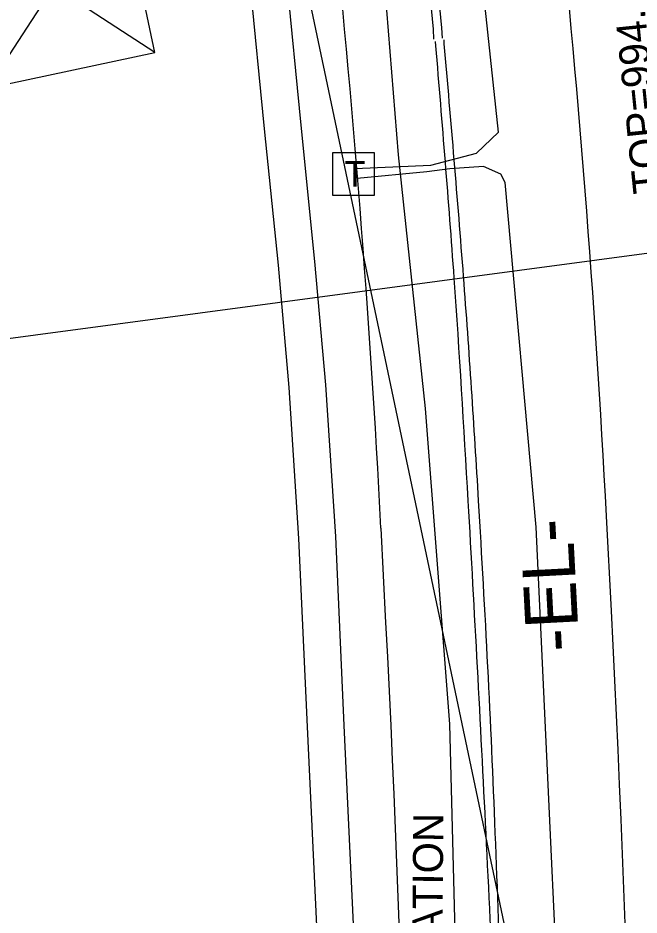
# Model space of a CAD drawing. Extents: x 1614427 to 1617186, y 896524 to 905462.
# Drawn here: x 1616608.8 to 1616691.3, y 902317.5 to 902436.7 of the extents above; entities that cross this region are included whole.
import ezdxf

# ---------------------------------------------------------------- set-up
doc = ezdxf.new("R2010")
doc.units = 0
for name, color, linetype in [('Exist Horizontal Alignment', 7, 'Continuous'), ('Exist Horizontal Alignment Direction Label', 7, 'Continuous'), ('Exist Right of Way Line', 7, 'Continuous'), ('Exist Roads EOP', 7, 'Continuous'), ('Exist Roads EOP Other', 7, 'Continuous'), ('Exist Roads EOT', 7, 'Continuous'), ('Exist Structure Minor Storm Sewer Manhole Top Elevation', 7, 'Continuous'), ('Exist Utilities Gas Meter CELL', 7, 'Continuous'), ('Exist Utilities Gas UG Line SUE LOS B', 7, 'Continuous'), ('Exist Utilities Power Tower CELL', 7, 'Continuous'), ('Exist Utilities Power UG Cable SUE LOS D', 7, 'Continuous'), ('Exist Utilities Telephone Pedestal CELL', 7, 'Continuous'), ('Exist Utilities Telephone UG Cable SUE LOS B', 7, 'Continuous')]:
    doc.layers.add(name, color=color, linetype=linetype)

# ---------------------------------------------------------------- blocks, each defined once
blk = doc.blocks.new('EXIST UTILITIES TELEPHONE PEDESTAL')
at = {"layer": 'Exist Utilities Telephone Pedestal CELL'}
blk.add_line((0, 0), (0, 0), dxfattribs=at)
blk.add_lwpolyline([(-0.0545, -0.0565), (0.0574, -0.0565), (0.0574, 0.0554), (-0.0545, 0.0554), (-0.0545, -0.0565)], dxfattribs=at)
blk.add_text('T', height=0.0684, dxfattribs=at).set_placement((-0.0226, -0.0343))

msp = doc.modelspace()

# ---------------------------------------------------------------- linework, layer by layer
at = {"layer": 'Exist Horizontal Alignment'}
msp.add_line((1616687.65, 902357.94), (1616687, 902370.51), dxfattribs=at)
for centre, radius, start, end in [((1615052.19, 902285.31), 1637.02, 2.98333, 9.05), ((1614235.45, 902230.14), 2455.53, 356.08333, 2.98333)]:
    msp.add_arc(centre, radius, start, end, dxfattribs=at)
at = {"layer": 'Exist Right of Way Line'}
for p, q in [((1616010.65, 905462.23), (1616993.32, 900797.76)), ((1616657.69, 902356.37), (1616657.04, 902368.94))]:
    msp.add_line(p, q, dxfattribs=at)
for centre, radius, start, end in [((1615052.19, 902285.31), 1607.02, 2.98333, 9.05), ((1614235.45, 902230.14), 2425.53, 356.08333, 2.98333)]:
    msp.add_arc(centre, radius, start, end, dxfattribs=at)
at = {"layer": 'Exist Roads EOP'}
for p, q in [((1616664.06, 902433.91), (1616664.02, 902435.24)), ((1616664.33, 902433.03), (1616664.3, 902433.61))]:
    msp.add_line(p, q, dxfattribs=at)
for points in [[(1616664.02, 902435.24), (1616659.23, 902479.02), (1616653.86, 902521.19), (1616647.48, 902561.19), (1616640.05, 902603.13), (1616633.52, 902638.17), (1616624.95, 902680.56), (1616615.82, 902721.84), (1616606.01, 902763.05), (1616595.75, 902801.7), (1616584.26, 902841.93), (1616572.3, 902881.24), (1616564.26, 902906.37), (1616556.43, 902931.12), (1616543.99, 902967.9), (1616530.08, 903008.97), (1616517.05, 903047.39)], [(1616655.28, 901931.6), (1616660.06, 901975.76), (1616663.88, 902018.68), (1616667.04, 902062.5), (1616670.01, 902105.53), (1616671.54, 902149.52), (1616672.6, 902193.68), (1616673.08, 902239.26), (1616672.8, 902282.74), (1616671, 902328.37), (1616668.63, 902372.54), (1616666.77, 902402.14), (1616664.33, 902433.03)]]:
    msp.add_spline(points, degree=3, dxfattribs=at)
at = {"layer": 'Exist Roads EOP Other'}
for points in [[(1616650.36, 902213.15), (1616650.27, 902239.23), (1616650.02, 902264.88), (1616649.44, 902290.16), (1616648.51, 902316.11), (1616647.25, 902342.52), (1616646.14, 902367.57), (1616644.85, 902387.63), (1616643.4, 902403.89), (1616641.55, 902422), (1616639.65, 902441.45), (1616637.53, 902461.4), (1616635.2, 902482.65), (1616632, 902508.68)], [(1616655.16, 902213.08), (1616655.16, 902239.25), (1616654.9, 902264.94), (1616654.33, 902290.29), (1616653.39, 902316.3), (1616652.13, 902342.73), (1616651.02, 902367.82), (1616649.72, 902387.98), (1616648.26, 902404.34), (1616646.41, 902422.47), (1616644.51, 902441.92), (1616642.39, 902461.9), (1616640.05, 902483.2), (1616636.84, 902509.29)]]:
    msp.add_lwpolyline(points, dxfattribs=at)
at = {"layer": 'Exist Roads EOT'}
for p, q in [((1616665.2, 902434.04), (1616665.13, 902435.43)), ((1616665.45, 902433.28), (1616665.41, 902433.83))]:
    msp.add_line(p, q, dxfattribs=at)
for points in [[(1616665.13, 902435.43), (1616660.48, 902479.08), (1616654.89, 902521.26), (1616648.51, 902561.33), (1616641.12, 902603.28), (1616634.46, 902638.28), (1616625.9, 902680.69), (1616616.67, 902721.99), (1616606.86, 902763.22), (1616596.71, 902801.99), (1616585.45, 902842.18), (1616573.19, 902881.5), (1616565.19, 902906.61), (1616557.25, 902931.31), (1616544.89, 902968.22), (1616530.94, 903009.35), (1616518.06, 903047.65)], [(1616657.03, 901931.53), (1616661.72, 901975.47), (1616665.32, 902018.62), (1616668.31, 902062.36), (1616670.59, 902105.52), (1616672.4, 902149.47), (1616673.48, 902193.66), (1616673.75, 902239.27), (1616673.47, 902282.77), (1616672.23, 902328.42), (1616670.01, 902372.56), (1616668.01, 902402.36), (1616665.45, 902433.28)]]:
    msp.add_spline(points, degree=3, dxfattribs=at)
at = {"layer": 'Exist Utilities Gas UG Line SUE LOS B'}
msp.add_lwpolyline([(1616661.01, 902037.25), (1616663.33, 902064.4), (1616667.18, 902120.35), (1616669.8, 902175.63), (1616670.18, 902203.89), (1616670, 902252.83), (1616667.06, 902308.42), (1616666.18, 902342.89), (1616662.96, 902384.82), (1616659.36, 902418.53), (1616657.17, 902446.04), (1616652.37, 902490.94), (1616648.49, 902520.82), (1616640.31, 902575.63), (1616630.24, 902629.08), (1616624.64, 902659), (1616610.54, 902718.34), (1616603.5, 902747.83), (1616594.95, 902779.96), (1616588.83, 902805.4), (1616574.94, 902856.71)], dxfattribs=at)
at = {"layer": 'Exist Utilities Power Tower CELL'}
msp.add_lwpolyline([(1616627, 902432.12), (1616622.27, 902454.39), (1616599.99, 902449.66), (1616604.72, 902427.39), (1616627, 902432.12), (1616599.99, 902449.66), (1616622.27, 902454.39), (1616604.72, 902427.39)], dxfattribs=at)
at = {"layer": 'Exist Utilities Power UG Cable SUE LOS D'}
msp.add_lwpolyline([(1616667.35, 901702.61), (1616628.62, 901896.27), (1616578.22, 902137.47), (1616526.22, 902383.26), (1616717.86, 902408.9)], dxfattribs=at)
at = {"layer": 'Exist Utilities Telephone UG Cable SUE LOS B'}
for points in [[(1616653.58, 902416.71), (1616663.67, 902417.14), (1616669.74, 902418.75), (1616672.64, 902421.54), (1616661.03, 902530.35), (1616645.59, 902619.16), (1616624.26, 902721.72), (1616610.21, 902784.31), (1616604.98, 902794.39), (1616600.3, 902799.85), (1616600.03, 902805.22), (1616598.01, 902825.81), (1616571.3, 902910.94), (1616549.08, 902977.64), (1616515.65, 903076.73), (1616483.43, 903168.54), (1616464.03, 903218.81), (1616463.64, 903219.2), (1616462.93, 903219.33), (1616457.94, 903217.72), (1616449, 903216.46)], [(1616656.18, 902051.21), (1616671.87, 902049.35), (1616673.37, 902060.47), (1616677.62, 902099.17), (1616679.56, 902131), (1616682.04, 902274.91), (1616677.66, 902369.06), (1616673.54, 902414.87), (1616672.97, 902415.98), (1616670.64, 902416.97), (1616666.17, 902416.66), (1616663.13, 902416.28), (1616653.85, 902415.38)]]:
    msp.add_lwpolyline(points, dxfattribs=at)

# ---------------------------------------------------------------- block references
at = {"layer": 'Exist Utilities Telephone Pedestal CELL', "xscale": 50, "yscale": 50}
msp.add_blockref('EXIST UTILITIES TELEPHONE PEDESTAL', (1616653.32, 902416.01), dxfattribs=at)

# ---------------------------------------------------------------- texts
at = {"layer": 'Exist Horizontal Alignment Direction Label'}
msp.add_text('-EL-', height=7, rotation=92.9833, dxfattribs=at).set_placement((1616683.4, 902352.66))
at = {"layer": 'Exist Structure Minor Storm Sewer Manhole Top Elevation'}
msp.add_text("TOP=994.37'", height=4, rotation=95.8113, dxfattribs=at).set_placement((1616694.57, 902413.61))
at = {"layer": 'Exist Utilities Gas Meter CELL'}
msp.add_text('TEST STATION', height=4, rotation=89.5333, dxfattribs=at).set_placement((1616665.02, 902292.73))

doc.saveas('drawing.dxf')
